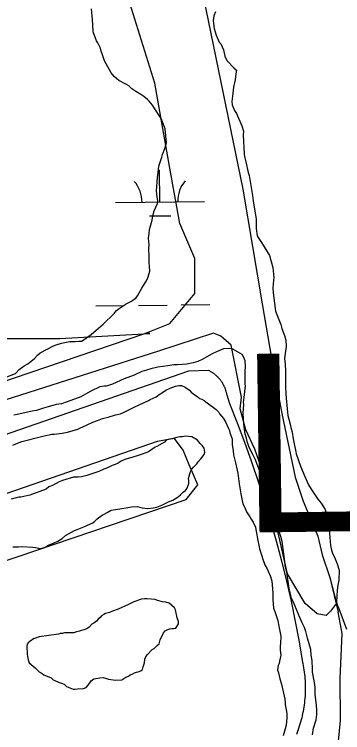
# Model space of a CAD drawing. Extents: x 3694830 to 3732949, y 415201 to 440970.
# Drawn here: x 3702853 to 3703221, y 430156 to 430960 of the extents above; entities that cross this region are included whole.
import ezdxf

# ---------------------------------------------------------------- set-up
doc = ezdxf.new("R2010")
doc.units = 0
for name, color, linetype in [('V-ROAD-CNTR', 7, 'Continuous'), ('V-SITE-VEGE', 7, 'Continuous'), ('V-TOPO-GNAM-IDEN', 7, 'Continuous'), ('V-TOPO-SHOR', 7, 'Continuous'), ('V-WETL-SWMP', 7, 'Continuous')]:
    doc.layers.add(name, color=color, linetype=linetype)

msp = doc.modelspace()

# ---------------------------------------------------------------- linework, layer by layer
at = {"layer": 'V-ROAD-CNTR'}
for points in [[(3700629.54, 429727.61), (3700666.98, 429738.03), (3700712.22, 429751.41), (3700757.22, 429765.57), (3700801.96, 429780.51), (3700846.44, 429796.23), (3700890.64, 429812.72), (3700890.64, 429812.72), (3700997.48, 429848.71), (3701564.18, 430046.17), (3701564.18, 430046.17), (3701819.86, 430135.9), (3702177.1, 430267.12), (3702177.1, 430267.12), (3702311.66, 430310.28), (3702687.34, 430435.69), (3702687.34, 430435.69), (3703048.51, 430560.74)], [(3703048.51, 430560.74), (3703070.39, 430561.23), (3703070.97, 430560.94), (3703071.55, 430560.65), (3703072.12, 430560.34), (3703072.68, 430560.02), (3703073.24, 430559.69), (3703074.88, 430558.65), (3703075.41, 430558.28), (3703075.94, 430557.91), (3703076.46, 430557.52), (3703076.98, 430557.13), (3703077.48, 430556.73), (3703077.98, 430556.32), (3703078.48, 430555.9), (3703078.96, 430555.47), (3703079.44, 430555.03), (3703079.91, 430554.59), (3703080.37, 430554.13), (3703080.83, 430553.67), (3703081.27, 430553.2), (3703081.71, 430552.72), (3703082.14, 430552.24), (3703082.56, 430551.75), (3703082.98, 430551.25), (3703083.38, 430550.74), (3703083.77, 430550.23), (3703084.16, 430549.71), (3703084.54, 430549.18), (3703084.9, 430548.65), (3703085.26, 430548.11), (3703085.61, 430547.57), (3703085.95, 430547.02), (3703086.28, 430546.46), (3703086.6, 430545.89), (3703086.91, 430545.33), (3703087.21, 430544.75), (3703087.5, 430544.17), (3703087.78, 430543.59), (3703088.04, 430543), (3703088.31, 430542.4), (3703088.55, 430541.81), (3703088.79, 430541.2), (3703089.02, 430540.6), (3703089.24, 430539.99), (3703089.44, 430539.38), (3703089.64, 430538.76), (3703089.82, 430538.14), (3703090, 430537.51), (3703090.16, 430536.89), (3703090.31, 430536.26), (3703090.45, 430535.63), (3703090.58, 430534.99), (3703090.7, 430534.35), (3703090.81, 430533.72), (3703093.89, 430523.95), (3703102.52, 430502.4), (3703110.77, 430480.69), (3703118.64, 430458.85), (3703126.13, 430436.87), (3703133.23, 430414.77), (3703139.95, 430392.54), (3703146.27, 430370.21), (3703152.21, 430347.76), (3703157.75, 430325.21), (3703162.91, 430302.58), (3703167.66, 430279.85), (3703172.02, 430257.04)], [(3703172.02, 430257.04), (3703175.97, 430234.17), (3703175.97, 430234.17), (3703176.21, 430233.01), (3703176.67, 430230.6), (3703177.08, 430228.18), (3703177.46, 430225.75), (3703177.79, 430223.32), (3703178.08, 430220.88), (3703178.33, 430218.44), (3703178.53, 430215.99), (3703178.69, 430213.54), (3703178.81, 430211.09), (3703178.89, 430208.63), (3703178.92, 430206.18), (3703178.91, 430203.72), (3703178.85, 430201.27), (3703178.76, 430198.81), (3703178.62, 430196.36), (3703178.44, 430193.91), (3703178.21, 430191.46), (3703177.95, 430189.02), (3703177.64, 430186.59), (3703177.29, 430184.16), (3703176.89, 430181.73), (3703176.46, 430179.32), (3703175.98, 430176.91), (3703175.46, 430174.51), (3703174.9, 430172.11), (3703174.29, 430169.73), (3703173.65, 430167.36), (3703172.96, 430165.01), (3703172.23, 430162.66), (3703171.46, 430160.33), (3703170.65, 430158.01), (3703169.8, 430155.71), (3703168.92, 430153.42)]]:
    msp.add_lwpolyline(points, dxfattribs=at)
at = {"layer": 'V-SITE-VEGE'}
for points in [[(3702949.25, 430921.72), (3702946.23, 430927.82), (3702944.89, 430930.19), (3702941.21, 430940.01), (3702940.57, 430948.12), (3702940.26, 430953.86), (3702939.3, 430966.04)], [(3703078.18, 430962.4), (3703076.47, 430958.02), (3703075.78, 430952.61), (3703076.75, 430943.82), (3703079.08, 430936.37), (3703082.43, 430928.59), (3703084.11, 430926.55), (3703087.13, 430920.12), (3703088.79, 430913.02), (3703091.13, 430907.94), (3703098.87, 430899.79), (3703101.9, 430897.41), (3703100.87, 430893.02), (3703100.16, 430886.27), (3703098.44, 430878.16), (3703097.38, 430868.03), (3703096.68, 430862.29)], [(3702842.57, 430553.13), (3702854.08, 430557.81), (3702858.15, 430562.19), (3702863.92, 430566.22), (3702867.98, 430568.57), (3702875.44, 430574.28), (3702878.84, 430577.98), (3702881.55, 430580.68), (3702896.79, 430588.72), (3702899.5, 430589.73), (3702905.59, 430591.73), (3702915.06, 430593.38), (3702920.81, 430593.35), (3702925.2, 430593.67), (3702927.91, 430594), (3702932.31, 430596.35), (3702935.02, 430598.7), (3702938.75, 430601.39), (3702944.52, 430606.09), (3702952.32, 430612.82), (3702964.54, 430624.93), (3702966.92, 430627.63), (3702969.29, 430629.65), (3702978.1, 430635.69), (3702984.2, 430638.71), (3702985.9, 430640.05), (3702988.95, 430642.06), (3702990.98, 430644.42), (3702995.75, 430653.19), (3703001.2, 430662.29), (3703002.9, 430666), (3703004.62, 430672.08), (3703004.31, 430677.82), (3703003.98, 430681.54), (3703004.01, 430688.64), (3703003.38, 430697.77), (3703003.73, 430701.82), (3703003.09, 430709.26), (3703003.79, 430714.32), (3703004.14, 430718.72), (3703007.23, 430729.18), (3703007.93, 430734.24), (3703009.3, 430739.65), (3703013.06, 430748.08), (3703013.74, 430751.45), (3703012.75, 430755.18), (3703012.1, 430762.28), (3703013.18, 430777.14), (3703013.88, 430782.55), (3703014.59, 430789.64), (3703018.01, 430799.76), (3703018.69, 430802.8), (3703021.43, 430809.55), (3703023.15, 430815.96), (3703021.86, 430831.52), (3703020.86, 430834.56), (3703017.52, 430843.02), (3703009.46, 430855.22), (3703007.78, 430857.94), (3703003.74, 430862.68), (3703002.06, 430864.38), (3702998.02, 430867.78), (3702994.65, 430870.16), (3702990.94, 430872.2), (3702988.92, 430873.22), (3702984.54, 430876.29), (3702981.18, 430879.68), (3702978.48, 430881.04), (3702970.05, 430885.81), (3702964.66, 430890.23), (3702961.3, 430894.3), (3702953.92, 430907.85), (3702952.58, 430911.23), (3702951.58, 430914.28), (3702949.91, 430918.34), (3702949.25, 430921.72)], [(3703096.68, 430862.29), (3703097, 430858.57), (3703099.68, 430852.13), (3703101.69, 430848.75), (3703107.71, 430834.86), (3703109.72, 430829.11), (3703109.36, 430824.38), (3703110.29, 430803.42), (3703110.61, 430800.72), (3703112.27, 430794.63), (3703114.93, 430782.79), (3703115.93, 430779.41), (3703119.89, 430756.75), (3703120.54, 430751), (3703123.83, 430730.37), (3703123.78, 430719.89), (3703125.1, 430711.78), (3703126.11, 430709.74), (3703129.8, 430704.32), (3703138.86, 430689.75), (3703142.52, 430676.22), (3703143.49, 430665.06), (3703143.14, 430662.02), (3703142.42, 430653.24), (3703142.74, 430647.83), (3703145.03, 430630.58), (3703145.7, 430627.54), (3703148.37, 430620.09), (3703151.38, 430612.65), (3703152.71, 430607.91), (3703155.71, 430600.12), (3703157.05, 430595.05), (3703157.35, 430587.95), (3703155.96, 430577.48), (3703155.6, 430574.1), (3703156.26, 430568.35), (3703156.56, 430559.9), (3703156.83, 430543), (3703157.13, 430534.89), (3703157.44, 430530.16), (3703158.74, 430517.98), (3703159.39, 430510.55), (3703160.39, 430506.49), (3703162.38, 430499.38), (3703162.71, 430497.35), (3703164.38, 430491.94), (3703165.36, 430484.5), (3703166.02, 430480.78), (3703168.34, 430469.96), (3703168.67, 430467.59), (3703173.68, 430454.05), (3703178.36, 430442.2), (3703182.38, 430433.06), (3703185.4, 430427.98), (3703193.12, 430416.79), (3703196.82, 430412.38), (3703201.18, 430405.26), (3703204.85, 430392.07), (3703207.09, 430365.02), (3703208.43, 430359.95), (3703209.75, 430355.55), (3703211.77, 430351.82), (3703214.78, 430344.38), (3703216.78, 430337.61), (3703216.39, 430326.12), (3703215.35, 430320.72), (3703214.65, 430314.97), (3703213.92, 430301.79), (3703214.92, 430297.74), (3703216.59, 430294.35), (3703224.94, 430271.33)], [(3703139.7, 430412.29), (3703138.04, 430418.04), (3703137.04, 430420.75), (3703134.37, 430429.21), (3703132.71, 430435.64), (3703130.37, 430442.07), (3703123.02, 430461.02), (3703120, 430467.12), (3703115.98, 430474.91), (3703113.64, 430481.34), (3703112.98, 430485.4), (3703111.65, 430489.8), (3703110, 430500.96), (3703109.38, 430513.13), (3703110.1, 430522.92), (3703109.77, 430525.29), (3703111.17, 430537.11), (3703111.53, 430541.17), (3703111.88, 430543.19), (3703111.55, 430546.57), (3703111.61, 430559.76), (3703111.97, 430565.5), (3703111.66, 430571.92), (3703109.99, 430575.65), (3703108.31, 430579.03), (3703097.52, 430584.83), (3703094.15, 430585.52), (3703087.05, 430585.21), (3703079.26, 430581.86), (3703074.52, 430579.51), (3703063.34, 430573.48), (3703058.26, 430571.14), (3703053.18, 430569.47), (3703046.08, 430568.15), (3703035.6, 430567.18), (3703031.54, 430567.19), (3703024.78, 430566.21), (3703013.62, 430564.91), (3703005.84, 430562.91), (3703000.77, 430561.24), (3702995.69, 430559.91), (3702986.89, 430555.9), (3702975.72, 430551.55), (3702962.85, 430545.86), (3702955.74, 430543.52), (3702953.71, 430543.53), (3702948.64, 430542.54), (3702938.48, 430537.85), (3702932.39, 430534.5), (3702927.3, 430531.48), (3702912.07, 430525.8), (3702905.64, 430523.8), (3702899.55, 430522.81), (3702890.76, 430520.48), (3702885.34, 430518.82), (3702877.56, 430516.15), (3702872.82, 430515.49), (3702857.6, 430512.18), (3702852.19, 430510.85)], [(3702926.86, 430496.88), (3702929.57, 430497.88), (3702934.31, 430500.22), (3702940.74, 430503.24), (3702945.82, 430504.91), (3702951.58, 430507.24), (3702958.01, 430508.91), (3702966.13, 430511.24), (3702971.88, 430512.57), (3702975.94, 430514.24), (3702983.39, 430518.26), (3702987.79, 430520.27), (3702992.54, 430522.62), (3703003.03, 430527.3), (3703005.06, 430528.65), (3703011.83, 430531.66), (3703015.23, 430534.01), (3703019.97, 430537.03), (3703022.68, 430539.05), (3703027.42, 430541.05), (3703033.52, 430543.39), (3703037.24, 430544.05), (3703040.28, 430544.04), (3703044.33, 430542.34), (3703049.04, 430538.93), (3703051.06, 430536.56), (3703056.45, 430532.82), (3703058.81, 430531.12), (3703060.49, 430529.76), (3703062.85, 430528.74), (3703065.55, 430527.37), (3703067.58, 430526.01), (3703079.03, 430517.52), (3703081.72, 430514.8), (3703082.73, 430512.43), (3703087.1, 430507.34), (3703089.45, 430503.61), (3703092.79, 430496.17), (3703093.8, 430493.79), (3703094.46, 430491.09), (3703096.8, 430484.32), (3703096.79, 430482.29), (3703097.11, 430477.9), (3703098.1, 430471.47), (3703098.41, 430466.4), (3703100.74, 430457.6), (3703102.73, 430449.48), (3703103.4, 430446.1), (3703104.7, 430434.27), (3703106.67, 430422.77), (3703108.99, 430411.61), (3703110.67, 430408.22), (3703113.01, 430402.8), (3703116.7, 430397.04), (3703118.38, 430394.67), (3703120.4, 430391.28), (3703123.07, 430385.53), (3703123.4, 430383.16), (3703124.73, 430377.07), (3703125.39, 430372.67), (3703127.38, 430363.54), (3703127.71, 430361.51), (3703129.7, 430354.74), (3703131.37, 430349.67), (3703133.71, 430343.58)], [(3702851.08, 430477.26), (3702856.16, 430479.6), (3702861.23, 430481.61), (3702883.23, 430487.26), (3702887.62, 430488.26), (3702891.68, 430488.92), (3702894.73, 430489.58), (3702897.43, 430489.56), (3702903.18, 430490.55), (3702906.22, 430490.88), (3702912.31, 430491.87), (3702923.81, 430495.2), (3702926.86, 430496.88)], [(3702850.97, 430363.51), (3702857.39, 430363.48), (3702861.11, 430363.81), (3702873.27, 430363.08), (3702876.31, 430362.73), (3702882.05, 430361.69), (3702884.08, 430362.02), (3702887.13, 430363.36), (3702890.86, 430365.37), (3702893.56, 430366.71), (3702896.61, 430367.71), (3702901.35, 430370.06), (3702906.43, 430372.74), (3702910.16, 430376.1), (3702919.99, 430381.81), (3702923.03, 430382.81), (3702930.48, 430385.81), (3702933.87, 430387.49), (3702937.93, 430389.16), (3702940.64, 430390.5), (3702943.01, 430392.18), (3702945.73, 430394.88), (3702951.15, 430398.91), (3702953.52, 430400.25), (3702956.91, 430401.92), (3702961.31, 430404.61), (3702973.15, 430406.59), (3702978.22, 430407.24), (3702983.97, 430408.23), (3702990.74, 430408.88), (3702996.14, 430407.17), (3703002.55, 430406.46), (3703008.64, 430407.11), (3703012.36, 430408.11), (3703018.11, 430410.11), (3703021.16, 430411.79), (3703025.56, 430413.8), (3703030.31, 430415.8), (3703036.41, 430419.5), (3703039.12, 430421.85), (3703042.17, 430424.88), (3703044.55, 430426.56), (3703046.59, 430429.25), (3703048.3, 430434.65), (3703048.31, 430438.03), (3703047.98, 430440.06), (3703050.38, 430447.83), (3703051.41, 430450.18), (3703053.45, 430452.88), (3703057.18, 430456.58), (3703058.88, 430458.6), (3703061.93, 430461.97), (3703065.67, 430467.02), (3703066.36, 430469.39), (3703065.7, 430474.12), (3703063.69, 430476.83), (3703060.99, 430479.21), (3703057.97, 430482.94), (3703056.28, 430484.3), (3703051.56, 430486.68), (3703044.13, 430487.39), (3703041.42, 430486.73), (3703038.38, 430486.74), (3703035, 430486.08), (3703030.94, 430484.75), (3703023.16, 430483.43), (3703021.12, 430480.73), (3703012.65, 430476.04), (3703010.62, 430475.03), (3703003.16, 430469.99), (3703000.12, 430468.66), (3702995.04, 430466.99), (3702991.65, 430465.65), (3702985.56, 430463.98), (3702976.43, 430461.32), (3702972.36, 430459.31), (3702968.98, 430457.3), (3702965.59, 430455.62), (3702962.54, 430454.62), (3702957.8, 430452.28), (3702955.43, 430451.27), (3702953.06, 430450.61), (3702947.31, 430447.93), (3702943.92, 430446.93), (3702934.11, 430443.59), (3702928.02, 430441.93), (3702924.3, 430441.6), (3702919.23, 430441.63), (3702906.71, 430437.96), (3702902.98, 430436.29), (3702895.53, 430432.26), (3702891.47, 430430.59), (3702888.42, 430428.24)], [(3702888.42, 430428.24), (3702870.14, 430421.56), (3702859.99, 430419.24), (3702857.62, 430419.25), (3702854.92, 430418.58), (3702849.17, 430416.92)], [(3703186.93, 430153.21), (3703187.97, 430160.64), (3703191.05, 430169.76), (3703191.75, 430175.83), (3703191.78, 430181.24), (3703191.46, 430185.98), (3703190.16, 430198.49), (3703189.86, 430206.6), (3703189.2, 430211.67), (3703186.89, 430223.17), (3703186.9, 430226.55), (3703186.6, 430236.35), (3703185.62, 430242.44), (3703184.97, 430248.53), (3703181.31, 430261.38), (3703179.65, 430268.82), (3703177.98, 430273.22), (3703174.96, 430279.32), (3703172.62, 430284.4), (3703165.26, 430302.34), (3703163.58, 430305.73), (3703160.93, 430316.89), (3703159.61, 430324.67), (3703158.3, 430335.15), (3703157.3, 430337.86), (3703156.31, 430342.6), (3703155.99, 430346.99), (3703153.04, 430369.65), (3703151.37, 430375.06), (3703146.04, 430390.63), (3703143.03, 430399.77), (3703141.03, 430405.19), (3703139.7, 430412.29)], [(3703133.71, 430343.58), (3703136.06, 430338.83), (3703137.4, 430336.46), (3703140.08, 430330.37), (3703141.4, 430325.29), (3703142.36, 430312.11), (3703142.68, 430307.04), (3703142.67, 430304.67), (3703143.3, 430294.87), (3703144.64, 430291.14), (3703145.64, 430289.11), (3703148.31, 430280.99), (3703148.97, 430276.59), (3703151.62, 430263.74), (3703151.25, 430255.29), (3703150.9, 430252.59), (3703150.87, 430247.86), (3703151.53, 430242.11), (3703150.15, 430235.7), (3703149.46, 430232.99), (3703148.44, 430230.63), (3703147.74, 430225.91), (3703148.74, 430222.52), (3703150.4, 430215.76), (3703152.4, 430209.66), (3703156.05, 430193.09), (3703156.37, 430189.71), (3703156.36, 430187.01), (3703158.34, 430176.86), (3703158.33, 430172.8), (3703157.97, 430167.4), (3703157.27, 430162.33), (3703154.18, 430151.86)], [(3702904.25, 430266.49), (3702902.22, 430265.82), (3702880.58, 430262.87), (3702877.53, 430261.87), (3702874.14, 430260.53), (3702870.08, 430257.51), (3702868.38, 430256.16), (3702867.02, 430254.48), (3702866.67, 430252.12), (3702866.98, 430243.67), (3702867.3, 430240.62), (3702868.3, 430236.9), (3702869.3, 430233.85), (3702876.03, 430228.08), (3702880.41, 430223.67), (3702883.78, 430221.63), (3702885.8, 430220.27), (3702893.9, 430216.85), (3702896.25, 430214.82), (3702898.28, 430213.79), (3702902.33, 430212.09), (3702905.7, 430211.06), (3702908.4, 430209.69), (3702911.09, 430207.32), (3702918.51, 430204.24), (3702920.88, 430204.23), (3702923.58, 430204.56), (3702930.35, 430204.87), (3702933.06, 430206.21), (3702935.43, 430208.56), (3702938.83, 430213.62), (3702941.88, 430215.97), (3702948.65, 430216.96), (3702952.37, 430217.28), (3702955.07, 430216.59), (3702958.1, 430215.56), (3702966.21, 430214.18), (3702973.31, 430214.82), (3702977.71, 430217.51), (3702980.76, 430218.85), (3702982.46, 430220.19), (3702984.83, 430221.19), (3702987.54, 430222.54), (3702989.56, 430223.2), (3702991.6, 430223.53), (3702994.64, 430224.87), (3702996.34, 430226.22), (3702997.03, 430229.25), (3702998.05, 430231.28), (3702998.73, 430233.64), (3702999.09, 430237.69), (3702999.77, 430239.72), (3703001.48, 430242.75), (3703007.25, 430248.47), (3703009.62, 430249.82), (3703013.01, 430253.18), (3703015.05, 430254.86), (3703016.08, 430259.59), (3703019.83, 430267.35), (3703021.87, 430269.36), (3703024.92, 430271.04), (3703026.95, 430271.71), (3703029.31, 430272.03), (3703031.34, 430272.03), (3703033.71, 430272.69), (3703036.77, 430277.41), (3703036.78, 430280.11), (3703035.11, 430284.18), (3703033.46, 430292.97), (3703032.12, 430295.34), (3703026.4, 430300.43), (3703022.68, 430301.8), (3703018.97, 430302.16), (3703013.23, 430303.53), (3703010.53, 430304.56), (3703001.75, 430305.27), (3702998.7, 430305.29), (3702995.32, 430304.96), (3702986.86, 430301.96), (3702980.77, 430298.94), (3702969.25, 430293.92), (3702962.82, 430291.58), (3702959.44, 430290.24), (3702955.04, 430288.91), (3702953, 430287.91), (3702950.29, 430286.23), (3702948.94, 430284.54), (3702946.56, 430282.53), (3702944.86, 430280.51), (3702941.81, 430278.15), (3702939.78, 430276.81), (3702936.72, 430273.78), (3702935.03, 430272.44), (3702933, 430271.43), (3702925.89, 430269.1), (3702922.51, 430268.43), (3702919.46, 430267.44), (3702915.74, 430267.11), (3702913.04, 430267.46)], [(3702913.04, 430267.46), (3702908.98, 430267.14), (3702906.61, 430266.48), (3702904.25, 430266.49)]]:
    msp.add_lwpolyline(points, dxfattribs=at)
at = {"layer": 'V-TOPO-SHOR'}
for p, q in [((3703048.68, 431056.77), (3703109, 430763.9)), ((3703109, 430763.9), (3703130.71, 430635.65)), ((3703130.71, 430635.65), (3703141.37, 430572.68)), ((3703141.37, 430572.68), (3703152.71, 430512.67)), ((3703152.71, 430512.67), (3703167.6, 430441.45)), ((3703167.6, 430441.45), (3703176.68, 430414.63)), ((3703176.68, 430414.63), (3703192.9, 430375.38)), ((3703192.9, 430375.38), (3703198.01, 430354.57)), ((3703198.01, 430354.57), (3703206.3, 430329.35)), ((3703206.3, 430329.35), (3703215.86, 430290.46)), ((3703220.42, 430266.53), (3703215.86, 430290.46)), ((3703218.21, 430216.17), (3703220.42, 430266.53)), ((3703218.41, 430169), (3703218.21, 430216.17)), ((3703216.31, 430145.82), (3703218.41, 430169))]:
    msp.add_line(p, q, dxfattribs=at)
for points in [[(3702178.36, 430451.17), (3702203.52, 430417.58), (3702231.53, 430389.57), (3702242.74, 430383.96), (3702248.34, 430361.55), (3702270.75, 430350.35), (3702685.38, 430496.03), (3702999.15, 430602.48), (3703027.17, 430613.69), (3703055.18, 430647.31), (3703055.18, 430686.53), (3703038.37, 430725.75), (3703027.17, 430787.38), (3703010.36, 430882.64), (3702982.34, 430972.29), (3702965.53, 431056.33), (3702954.33, 431145.98), (3702948.72, 431224.42)], [(3702372.76, 430673.35), (3702422.04, 430703.34), (3702472.46, 430731.35), (3702511.69, 430753.77), (3702562.11, 430748.16), (3702595.73, 430720.15), (3702612.54, 430647.31), (3702640.56, 430652.91), (3702668.57, 430669.72), (3702719, 430669.72), (3702747.01, 430658.51), (3702769.43, 430641.7), (3702786.24, 430608.09), (3702808.65, 430591.28), (3702842.27, 430596.88), (3702870.28, 430596.88), (3702903.9, 430596.88), (3703004.76, 430602.48), (3702999.15, 430602.48)], [(3702341.62, 430163.66), (3702357.83, 430179.87), (3702432.42, 430209.06), (3703045.33, 430416.61), (3703058.3, 430432.82), (3703048.57, 430455.52), (3703042.08, 430471.74), (3703032.36, 430484.71), (3703012.9, 430481.46), (3702185.96, 430196.09)]]:
    msp.add_lwpolyline(points, dxfattribs=at)
at = {"layer": 'V-WETL-SWMP'}
for p, q in [((3703048.68, 431056.77), (3703109, 430763.9)), ((3703015.95, 430749.59), (3703015.52, 430785.59)), ((3703109, 430763.9), (3703130.71, 430635.65)), ((3702965.95, 430748.99), (3703065.94, 430750.18)), ((3703004.13, 430734.01), (3703028.13, 430734.3)), ((3702943.92, 430633.29), (3702975.92, 430633.67)), ((3702991.92, 430633.86), (3703023.92, 430634.24)), ((3703039.91, 430634.43), (3703071.91, 430634.81)), ((3703130.71, 430635.65), (3703141.37, 430572.68)), ((3703075.83, 430602.8), (3703014.29, 430582.83)), ((3703084.15, 430599.47), (3703075.83, 430602.8)), ((3703095.8, 430589.49), (3703084.15, 430599.47)), ((3703107.44, 430531.27), (3703095.8, 430589.49)), ((3703014.29, 430582.83), (3702181.49, 430317.79)), ((3703141.37, 430572.68), (3703152.71, 430512.67)), ((3703105.78, 430517.96), (3703107.44, 430531.27)), ((3703112.43, 430494.67), (3703105.78, 430517.96)), ((3703152.71, 430512.67), (3703167.6, 430441.45)), ((3703122.41, 430473.04), (3703112.43, 430494.67)), ((3703135.72, 430434.78), (3703122.41, 430473.04)), ((3703167.6, 430441.45), (3703176.68, 430414.63)), ((3703159.01, 430333.31), (3703135.72, 430434.78)), ((3703176.68, 430414.63), (3703192.9, 430375.38)), ((3703192.9, 430375.38), (3703198.01, 430354.57)), ((3703198.01, 430354.57), (3703206.3, 430329.35)), ((3703178.97, 430300.04), (3703159.01, 430333.31)), ((3703206.3, 430329.35), (3703213.89, 430300.38)), ((3703192.28, 430288.4), (3703178.97, 430300.04)), ((3703213.89, 430300.38), (3703207.25, 430291.72)), ((3703207.25, 430291.72), (3703202.26, 430286.73)), ((3703202.26, 430286.73), (3703192.28, 430288.4))]:
    msp.add_line(p, q, dxfattribs=at)
for centre, start, end in [((3702960.7, 430749.4), 359.91153, 41.45519), ((3703071.18, 430750.72), 139.91153, 181.45518)]:
    msp.add_arc(centre, 35.25, start, end, dxfattribs=at)

# ---------------------------------------------------------------- texts
at = {"layer": 'V-TOPO-GNAM-IDEN'}
msp.add_text('LA.', height=200, rotation=0.78119, dxfattribs=at).set_placement((3703105.67, 430379.36))

doc.saveas('drawing.dxf')
